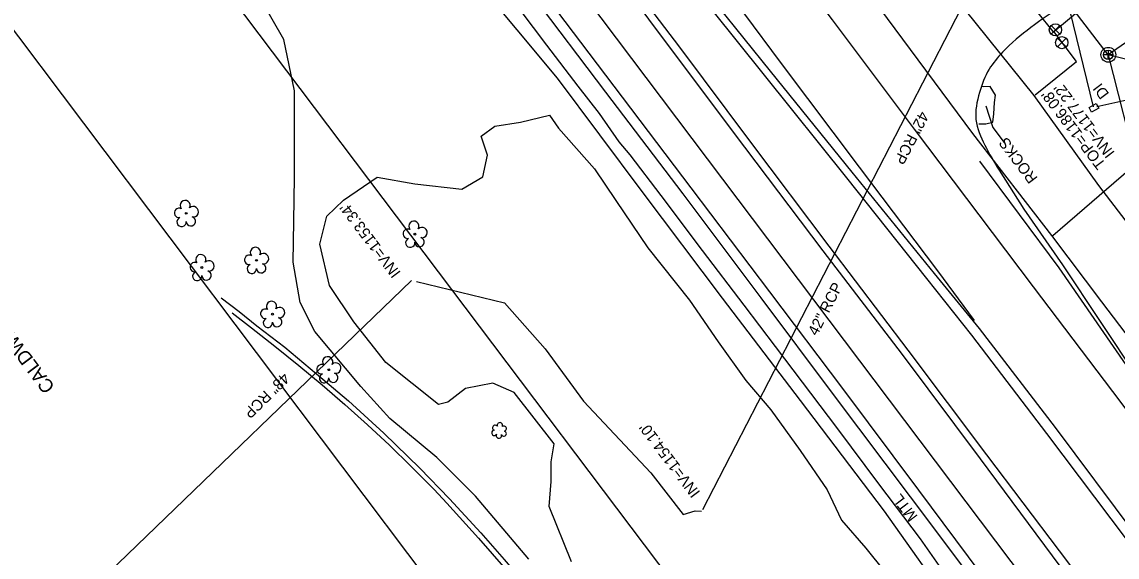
# Model space of a CAD drawing. Extents: x 1262092 to 1264624, y 774970 to 778314.
# Drawn here: x 1263394.3 to 1263792.5, y 776024.1 to 776218.9 of the extents above; entities that cross this region are included whole.
import ezdxf

# ---------------------------------------------------------------- set-up
doc = ezdxf.new("R2010")
doc.units = 0
for name, color, linetype in [('COGO Default Parcel', 7, 'Continuous'), ('Exist Horizontal Alignment', 7, 'Continuous'), ('Exist Horizontal Alignment Tick Large', 7, 'Continuous'), ('Exist Horizontal Alignment Tick Small', 7, 'Continuous'), ('Exist Hydro Stream or Body of Water', 7, 'Continuous'), ('Exist Other Culture Area Outline Leader', 7, 'Continuous'), ('Exist Property Owner Text', 7, 'Continuous'), ('Exist Right of Way Line', 7, 'Continuous'), ('Exist Roads Curbs', 7, 'Continuous'), ('Exist Roads EOP', 7, 'Continuous'), ('Exist Roads EOP Other', 7, 'Continuous'), ('Exist Roads EOT', 7, 'Continuous'), ('Exist Structure Minor Drop Inlet', 7, 'Continuous'), ('Exist Structure Minor Drop Inlet Text', 7, 'Continuous'), ('Exist Structure Minor Drop Inlet Top Elevation', 7, 'Continuous'), ('Exist Structure Minor Pipes CMP 18 Inch', 7, 'Continuous'), ('Exist Structure Minor Pipes CMP 18 Inch Invert', 7, 'Continuous'), ('Exist Structure Minor Pipes HDPE 15 Inch', 7, 'Continuous'), ('Exist Structure Minor Pipes RCP 42 Inch', 7, 'Continuous'), ('Exist Structure Minor Pipes RCP 42 Inch Invert', 7, 'Continuous'), ('Exist Structure Minor Pipes RCP 42 Inch Text', 7, 'Continuous'), ('Exist Structure Minor Pipes RCP 48 Inch', 7, 'Continuous'), ('Exist Structure Minor Pipes RCP 48 Inch Invert', 7, 'Continuous'), ('Exist Structure Minor Pipes RCP 48 Inch Text', 7, 'Continuous'), ('Exist Utilities Gas UG Line SUE LOS B', 7, 'Continuous'), ('Exist Utilities Power UG Cable SUE LOS B', 7, 'Continuous'), ('Exist Utilities Sanitary Sewer Manhole CELL', 7, 'Continuous'), ('Exist Utilities Sanitary Sewer Manhole Leader', 7, 'Continuous'), ('Exist Utilities Sanitary Sewer UG Line', 7, 'Continuous'), ('Exist Utilities Telephone UG FO SUE LOS B', 7, 'Continuous'), ('Exist Utilities Water UG Line SUE LOS B', 7, 'Continuous'), ('Exist Utilities Water Valve CELL', 7, 'Continuous'), ('Prop Superelevation Label', 7, 'Continuous'), ('Sheet Clip Boundary CELL', 7, 'Continuous'), ('Sheet Data Field CELL', 7, 'Continuous'), ('Sheet Plan Layout CELL', 7, 'Continuous'), ('Typical Text Label CELL', 7, 'Continuous')]:
    doc.layers.add(name, color=color, linetype=linetype)

# ---------------------------------------------------------------- blocks, each defined once
blk = doc.blocks.new('EXIST UTILITIES WATER VALVE')
at = {"layer": 'Exist Utilities Water Valve CELL'}
blk.add_lwpolyline([(0.0315, 0.0315), (-0.0315, -0.0315), (0, 0), (0.0315, -0.0315), (-0.0315, 0.0315)], dxfattribs=at)
blk.add_circle((0, 0), 0.0445, dxfattribs=at)
blk = doc.blocks.new('EXIST UTILITIES SANITARY SEWER MANHOLE')
at = {"layer": 'Exist Utilities Sanitary Sewer Manhole CELL'}
blk.add_lwpolyline([(0, 0.03425), (0, -0.03425), (0, 0), (0.03425, 0), (-0.03425, 0)], dxfattribs=at)
for radius in [0.05389, 0.03425]:
    blk.add_circle((0, 0), radius, dxfattribs=at)

msp = doc.modelspace()

# ---------------------------------------------------------------- linework, layer by layer
at = {"layer": 'COGO Default Parcel'}
msp.add_line((1264304.64, 775002.74), (1263276.19, 776368.79), dxfattribs=at)
at = {"layer": 'Exist Horizontal Alignment'}
msp.add_line((1264460.35, 775084.79), (1262255.05, 778012.66), dxfattribs=at)
at = {"layer": 'Exist Horizontal Alignment Tick Large'}
msp.add_line((1263567.88, 776070.05), (1263567.88, 776070.05), dxfattribs=at)
for centre, radius, start, end in [((1263566.08, 776069.35), 0.955, 95.1099, 327.9534), ((1263566.4, 776071.18), 0.968, 35.8908, 245.4216), ((1263568.11, 776072.09), 0.99, 334.8391, 200.4717), ((1263569.52, 776069.12), 0.937, 204.9913, 73.4601), ((1263569.55, 776070.92), 0.929, 284.4567, 126.0861), ((1263567.75, 776068.37), 0.984, 151.2797, 21.387)]:
    msp.add_arc(centre, radius, start, end, dxfattribs=at)
at = {"layer": 'Exist Horizontal Alignment Tick Small'}
for p, q in [((1263454.08, 776149.25), (1263454.08, 776149.25)), ((1263537.23, 776141.67), (1263537.23, 776141.67)), ((1263459.76, 776129.54), (1263459.76, 776129.54)), ((1263479.62, 776132.15), (1263479.62, 776132.15)), ((1263485.44, 776112.55), (1263485.44, 776112.55)), ((1263505.88, 776092.34), (1263505.88, 776092.34))]:
    msp.add_line(p, q, dxfattribs=at)
for centre in [(1263454.08, 776149.25), (1263537.23, 776141.67), (1263459.76, 776129.54), (1263479.62, 776132.15), (1263485.44, 776112.55), (1263505.88, 776092.34)]:
    msp.add_circle(centre, 0.326, dxfattribs=at)
for centre, radius, start, end in [((1263453.69, 776152.12), 1.86, 330.1651, 219.7134), ((1263451.47, 776149.4), 1.73, 62.6636, 279.3457), ((1263456.63, 776149.84), 1.9, 257.1011, 134.1999), ((1263452.38, 776146.13), 1.69, 111.5671, 6.231), ((1263455.75, 776146.35), 1.7, 181.2822, 74.56), ((1263536.84, 776144.55), 1.86, 330.1651, 219.7134), ((1263534.62, 776141.83), 1.73, 62.6636, 279.3457), ((1263539.78, 776142.26), 1.9, 257.1011, 134.1999), ((1263535.52, 776138.55), 1.69, 111.5671, 6.231), ((1263538.9, 776138.77), 1.7, 181.2822, 74.56), ((1263459.37, 776132.41), 1.86, 330.1651, 219.7134), ((1263477.01, 776132.31), 1.73, 62.6636, 279.3457), ((1263479.23, 776135.03), 1.86, 330.1651, 219.7134), ((1263482.17, 776132.74), 1.9, 257.1011, 134.1999), ((1263457.15, 776129.69), 1.73, 62.6636, 279.3457), ((1263462.31, 776130.12), 1.9, 257.1011, 134.1999), ((1263477.92, 776129.03), 1.69, 111.5671, 6.231), ((1263481.29, 776129.25), 1.7, 181.2822, 74.56), ((1263458.05, 776126.41), 1.69, 111.5671, 6.231), ((1263461.43, 776126.64), 1.7, 181.2822, 74.56), ((1263485.05, 776115.42), 1.86, 330.1651, 219.7134), ((1263482.83, 776112.7), 1.73, 62.6636, 279.3457), ((1263487.99, 776113.13), 1.9, 257.1011, 134.1999), ((1263483.74, 776109.42), 1.69, 111.5671, 6.231), ((1263487.11, 776109.65), 1.7, 181.2822, 74.56), ((1263503.27, 776092.49), 1.73, 62.6636, 279.3457), ((1263505.49, 776095.21), 1.86, 330.1651, 219.7134), ((1263508.43, 776092.93), 1.9, 257.1011, 134.1999), ((1263504.18, 776089.22), 1.69, 111.5671, 6.231), ((1263507.55, 776089.44), 1.7, 181.2822, 74.56)]:
    msp.add_arc(centre, radius, start, end, dxfattribs=at)
at = {"layer": 'Exist Hydro Stream or Body of Water'}
msp.add_lwpolyline([(1263537.73, 776124.44), (1263569.76, 776116.7), (1263584.56, 776099.9), (1263598.55, 776080.93), (1263622.99, 776054.78), (1263634.77, 776039.63), (1263639.16, 776040.93), (1263641.44, 776040.92)], dxfattribs=at)
at = {"layer": 'Exist Other Culture Area Outline Leader'}
msp.add_lwpolyline([(1263744.82, 776188.37), (1263747.39, 776180.52), (1263751.51, 776175.04)], dxfattribs=at)
at = {"layer": 'Exist Right of Way Line'}
msp.add_line((1263350.65, 776386.89), (1264378.08, 775022.83), dxfattribs=at)
at = {"layer": 'Exist Roads Curbs'}
for points in [[(1263466.76, 776118.45), (1263473.33, 776113.53), (1263479.76, 776108.34), (1263489.89, 776100.55), (1263503.79, 776088.89), (1263513.01, 776081.02), (1263525.88, 776069.27), (1263539.02, 776056.49), (1263549.82, 776045.39)], [(1263549.82, 776045.39), (1263561.22, 776032.96), (1263569.71, 776023.23), (1263577.29, 776014.35), (1263585.24, 776004.77), (1263593.09, 775994.8), (1263605.76, 775977.75), (1263619.32, 775959.73), (1263632.31, 775942.58), (1263645.93, 775924.32), (1263664.19, 775900.42), (1263671.58, 775890.59), (1263683.39, 775874.57), (1263683.81, 775873.99), (1263683.02, 775873.42), (1263671.02, 775864.41), (1263661.19, 775857.15)]]:
    msp.add_lwpolyline(points, dxfattribs=at)
at = {"layer": 'Exist Roads EOP'}
for points in [[(1263549.45, 776320.86), (1263578.64, 776283.05), (1263606.19, 776245.65), (1263633.43, 776209.7), (1263659.27, 776175.1), (1263687.76, 776137.36), (1263716.42, 776099.4), (1263744.97, 776061.42), (1263771.41, 776026.48), (1263799.02, 775989.75), (1263826.98, 775952.54), (1263853.49, 775916.6), (1263882.15, 775878.99), (1263908.85, 775843.6), (1263935.68, 775807.66), (1263961.78, 775772.43), (1263989.03, 775736.19), (1264015.83, 775700.49)], [(1263932.62, 775746.16), (1263907.22, 775781.13), (1263880.78, 775818.18), (1263855.02, 775854.38), (1263829.26, 775891.92), (1263802.28, 775930.04), (1263772.9, 775971.35), (1263744.47, 776010.02), (1263717.44, 776046.09), (1263689.42, 776083.28), (1263663.14, 776118.45), (1263634.69, 776156.35), (1263606.67, 776193.31), (1263579.83, 776228.89), (1263551.82, 776266.21), (1263523.51, 776303.26)], [(1263635.67, 776235.21), (1263664.15, 776199.52), (1263694.11, 776162.22), (1263723.19, 776125.55), (1263739.53, 776104.93), (1263766.81, 776069.09), (1263796.15, 776030.19), (1263824.31, 775992.83), (1263865.34, 775938.5), (1263893.23, 775901.06), (1263922.52, 775862.2), (1263949.95, 775825.28), (1263977.99, 775788.17), (1264005.13, 775752.44), (1264032.99, 775715.55), (1264060.75, 775678.62), (1264088.38, 775641.53), (1264133.95, 775582.22)], [(1263749.6, 776164.9), (1263758.59, 776150.74), (1263772.63, 776130.47), (1263800.11, 776089.27), (1263826.34, 776051.57), (1263853.69, 776012.65)]]:
    msp.add_lwpolyline(points, dxfattribs=at)
msp.add_spline([(1263772.43, 776224.69), (1263750.86, 776207.88), (1263746.01, 776201.71), (1263742.47, 776193.2), (1263741.21, 776183.36), (1263744.41, 776174.11), (1263749.6, 776164.9)], degree=3, dxfattribs=at)
at = {"layer": 'Exist Roads EOP Other'}
for points in [[(1263470.8, 776113.02), (1263477.8, 776107.59), (1263486.34, 776100.89), (1263495.01, 776093.86), (1263503.46, 776086.83), (1263511.76, 776079.66), (1263519.92, 776072.33), (1263527.94, 776064.87), (1263535.9, 776057.11), (1263544.22, 776048.76), (1263548.84, 776043.81)], [(1263548.84, 776043.81), (1263560.34, 776031), (1263576.08, 776012.91), (1263590.22, 775995.35), (1263603.45, 775977.72), (1263616.65, 775960.13), (1263629.83, 775942.58), (1263643.17, 775925.01), (1263657.98, 775905.51), (1263670.17, 775889.17), (1263681.1, 775874.57), (1263663.28, 775861.19), (1263660.02, 775858.74)]]:
    msp.add_lwpolyline(points, dxfattribs=at)
at = {"layer": 'Exist Roads EOT'}
for points in [[(1263547.41, 776319.35), (1263576.24, 776281.29), (1263604.19, 776244.09), (1263631.09, 776207.94), (1263656.99, 776173.37), (1263685.52, 776135.66), (1263714.31, 776097.83), (1263742.76, 776059.89), (1263768.93, 776024.55), (1263796.44, 775987.83), (1263824.18, 775950.65), (1263850.91, 775914.68), (1263879.38, 775876.92), (1263905.94, 775841.45), (1263932.91, 775805.54), (1263959.26, 775770.48), (1263986.52, 775734.29), (1264013.59, 775698.59)], [(1263856.9, 775855.42), (1263832.57, 775893.57), (1263806.47, 775933.16), (1263775.97, 775973.86), (1263747.33, 776012.37), (1263720.42, 776048.47), (1263692.76, 776085.49), (1263666.25, 776120.73), (1263637.69, 776158.55), (1263609.65, 776195.5), (1263582.74, 776231.15), (1263554.78, 776268.52), (1263526.53, 776305.86)], [(1263634.71, 776293.29), (1263661.92, 776255.81), (1263688.91, 776219.66), (1263718.75, 776179.84), (1263747.13, 776142.27), (1263762.04, 776122.53), (1263790.78, 776084.44), (1263819.18, 776046.81), (1263847.86, 776008.49), (1263857.04, 775996.7)], [(1263613.54, 776279.59), (1263642.97, 776240.78), (1263670.4, 776203.78), (1263698.68, 776166.01), (1263727.22, 776128.29), (1263740.58, 776110.22)], [(1263607.01, 776274.46), (1263637.64, 776236.73), (1263666.33, 776201.02), (1263696.03, 776164.2), (1263725.98, 776127.31), (1263742.41, 776107.39), (1263769.94, 776071.32), (1263798.94, 776032.46), (1263827.52, 775994.61), (1263868.02, 775940.4), (1263896.06, 775903.09), (1263925.16, 775864.32), (1263952.94, 775827.49), (1263980.85, 775790.42), (1264008.12, 775754.34), (1264035.58, 775717.72), (1264063.46, 775680.83), (1264091.3, 775643.74), (1264117.07, 775609.33), (1264137.68, 775581.96)], [(1263742.49, 776168.2), (1263771.27, 776129.47), (1263799.2, 776088.97), (1263823.8, 776049.73), (1263849.17, 776009.73), (1263887.89, 775955), (1263915.93, 775917.26), (1263944.39, 775879.47), (1263973.23, 775841.39), (1264000.39, 775805.7), (1264028.66, 775767.4), (1264055.46, 775731.81), (1264085.03, 775692.75)]]:
    msp.add_lwpolyline(points, dxfattribs=at)
at = {"layer": 'Exist Structure Minor Drop Inlet'}
msp.add_lwpolyline([(1263782.36, 776187.76), (1263784.96, 776189.2), (1263785.83, 776187.53), (1263783.24, 776186.1), (1263782.36, 776187.76)], dxfattribs=at)
at = {"layer": 'Exist Structure Minor Pipes CMP 18 Inch'}
msp.add_line((1263762.9, 776274.68), (1263783.76, 776188.05), dxfattribs=at)
at = {"layer": 'Exist Structure Minor Pipes HDPE 15 Inch'}
msp.add_line((1263785.12, 776188.14), (1263852.6, 776203.08), dxfattribs=at)
at = {"layer": 'Exist Structure Minor Pipes RCP 42 Inch'}
msp.add_line((1263641.92, 776041.47), (1263761.95, 776274.69), dxfattribs=at)
at = {"layer": 'Exist Structure Minor Pipes RCP 48 Inch'}
msp.add_line((1263536, 776124.83), (1263364.33, 775959.24), dxfattribs=at)
at = {"layer": 'Exist Utilities Gas UG Line SUE LOS B'}
for points in [[(1263999.19, 775839.39), (1263985.7, 775869), (1263961.35, 775898.49), (1263933.55, 775929.39), (1263903.92, 775964.01), (1263874.9, 776001.17), (1263844.84, 776038.67), (1263814.72, 776080.57), (1263786.93, 776117.1), (1263768.77, 776141.15), (1263740.07, 776178.28), (1263709.03, 776220.12), (1263678.63, 776261.22), (1263654.09, 776299.54), (1263639.97, 776350.31), (1263613.73, 776383.62), (1263581.55, 776427.09), (1263558.06, 776458.02), (1263528.1, 776503.73), (1263523.32, 776512.13)], [(1263769.09, 776141.16), (1263800.2, 776167.98), (1263829.3, 776186.29), (1263861.63, 776204.6), (1263898.06, 776231.75), (1263922.97, 776250.94), (1263955.25, 776274.59), (1263967.62, 776283.23)], [(1263769.09, 776141.16), (1263800.2, 776167.98), (1263829.3, 776186.29), (1263861.63, 776204.6), (1263898.06, 776231.75), (1263922.97, 776250.94), (1263955.25, 776274.59), (1263967.62, 776283.23)]]:
    msp.add_lwpolyline(points, dxfattribs=at)
at = {"layer": 'Exist Utilities Power UG Cable SUE LOS B'}
msp.add_lwpolyline([(1263578.62, 776023.36), (1263559.25, 776046.38), (1263545.14, 776060.44), (1263528.15, 776074.57), (1263517.5, 776086.27), (1263500.77, 776106.23), (1263495.44, 776116.8), (1263492.89, 776131.45), (1263493.21, 776146.36), (1263493.49, 776162.28), (1263493.44, 776193.78), (1263489.56, 776212.53), (1263481.59, 776226.48), (1263466.3, 776247.03), (1263458.65, 776254.73), (1263414.18, 776313.02), (1263380.07, 776358.17)], dxfattribs=at)
at = {"layer": 'Exist Utilities Sanitary Sewer Manhole Leader'}
msp.add_lwpolyline([(1263789.3, 776206.95), (1263800.27, 776163.52), (1263803.88, 776158.73)], dxfattribs=at)
at = {"layer": 'Exist Utilities Sanitary Sewer UG Line'}
for p in [(1264020.78, 776368.12), (1263944.8, 776168.63)]:
    msp.add_line(p, (1263789.3, 776206.95), dxfattribs=at)
msp.add_lwpolyline([(1263789.3, 776206.95), (1263737.88, 776274.15)], dxfattribs=at)
at = {"layer": 'Exist Utilities Telephone UG FO SUE LOS B'}
msp.add_lwpolyline([(1263816.04, 775877.24), (1263811.46, 775894.34), (1263789.66, 775929.84), (1263761.67, 775967.74), (1263733.56, 776004.74), (1263707.95, 776040.91), (1263677.37, 776081.18), (1263649.03, 776118.41), (1263619.84, 776157.22), (1263589.08, 776198.42), (1263559.67, 776233.78), (1263533.97, 776266.06), (1263504.73, 776302.93), (1263475.4, 776342.85), (1263439.95, 776389.5), (1263423.89, 776406.88), (1263423.91, 776406.97), (1263383.25, 776440.14), (1263358.61, 776455.29), (1263330.16, 776456.42)], dxfattribs=at)
at = {"layer": 'Exist Utilities Water UG Line SUE LOS B'}
for points in [[(1263769.27, 776215.45), (1263763.84, 776222.23), (1263735.1, 776261.82), (1263710.78, 776293), (1263676.58, 776339.78), (1263655.95, 776370.3), (1263625.27, 776411.83), (1263600.5, 776445.06), (1263569.27, 776485), (1263544.4, 776518.91), (1263522.5, 776549.75)], [(1263947.84, 775937.63), (1263921.48, 775975.65), (1263891.78, 776015.72), (1263866.35, 776051.64), (1263834.78, 776093.68), (1263806.91, 776131.82), (1263785.84, 776159.4), (1263762.42, 776192.1), (1263728.85, 776233.86), (1263701.99, 776270.27), (1263670.29, 776315.62), (1263645.61, 776350.98), (1263620.38, 776389.35), (1263590.58, 776434.56), (1263568.12, 776469.9), (1263541.87, 776510.41), (1263521.01, 776540.13)], [(1263762.73, 776192.34), (1263777.75, 776204.46), (1263769.45, 776215.43), (1263780.13, 776224.25)]]:
    msp.add_lwpolyline(points, dxfattribs=at)
at = {"layer": 'Prop Superelevation Label'}
msp.add_lwpolyline([(1263742.22, 776181.79), (1263744.84, 776181.77), (1263747.37, 776182.45), (1263747.65, 776185.47), (1263747.97, 776189.55), (1263748.26, 776192.21), (1263746.35, 776195.35), (1263744.09, 776195.3), (1263743.48, 776195.36)], dxfattribs=at)
at = {"layer": 'Sheet Clip Boundary CELL'}
for points in [[(1263587.87, 776065.42), (1263573.24, 776084.02), (1263565.56, 776087.5), (1263555.55, 776085.56), (1263549.23, 776080.53), (1263545.81, 776079.68), (1263526.58, 776094.96), (1263514.98, 776109.82), (1263506.12, 776122.99), (1263502.6, 776138), (1263505.19, 776148.2), (1263511.24, 776154.08), (1263523.48, 776162.42), (1263537.14, 776160.02), (1263554.21, 776158.01), (1263561.92, 776162.48), (1263563.56, 776170.39), (1263561.31, 776177.36), (1263566.31, 776180.96), (1263575.6, 776182.45), (1263586.11, 776185.03), (1263589.45, 776180.28), (1263602.56, 776165.4), (1263610.21, 776153.97), (1263621.91, 776136.72), (1263637.02, 776117.6), (1263647.41, 776102.47)], [(1263647.41, 776102.47), (1263657.58, 776088.42), (1263666.57, 776077.73), (1263677.29, 776062.96), (1263687.06, 776048.64), (1263692.25, 776037.64), (1263701.2, 776027.35), (1263715.4, 776009.6)], [(1263594.18, 776022.37), (1263585.99, 776042.56), (1263586.73, 776051.66), (1263586.7, 776058.81), (1263587.87, 776065.42)]]:
    msp.add_lwpolyline(points, dxfattribs=at)
at = {"layer": 'Typical Text Label CELL'}
for points in [[(1263656.87, 776115.83), (1263641.82, 776135.7), (1263626.79, 776155.77), (1263615.51, 776170.59), (1263611.48, 776175.23), (1263604.35, 776185.53), (1263596.62, 776195.54), (1263585.2, 776210.43), (1263570.24, 776230.33)], [(1263815.74, 775897.66), (1263797.53, 775924.2), (1263783.52, 775944.58), (1263769.15, 775965.48), (1263758.38, 775980.74), (1263743.46, 776000.76), (1263735.52, 776011.15), (1263730.37, 776017.46), (1263721, 776030.85), (1263705.91, 776050.8), (1263690.93, 776070.78), (1263668.31, 776100.81), (1263656.87, 776115.83)]]:
    msp.add_lwpolyline(points, dxfattribs=at)

# ---------------------------------------------------------------- block references
at = {"layer": 'Exist Utilities Sanitary Sewer Manhole CELL', "xscale": 50, "yscale": 50}
msp.add_blockref('EXIST UTILITIES SANITARY SEWER MANHOLE', (1263789.3, 776206.95), dxfattribs=at)
msp.add_blockref('EXIST UTILITIES SANITARY SEWER MANHOLE', (1263789.3, 776206.95), dxfattribs=at)
at = {"layer": 'Exist Utilities Water Valve CELL', "xscale": 50, "yscale": 50}
for p in [(1263770.09, 776216.02), (1263772.38, 776211.37)]:
    msp.add_blockref('EXIST UTILITIES WATER VALVE', p, dxfattribs=at)

# ---------------------------------------------------------------- texts
at = {"layer": 'Exist Property Owner Text'}
msp.add_text('CALDWELL TECHNICAL INSTITUTE', height=5, rotation=126.9874, dxfattribs=at).set_placement((1263406.52, 776086.07))
at = {"layer": 'Exist Structure Minor Drop Inlet Text'}
msp.add_text('DI', height=4, rotation=126.9874, dxfattribs=at).set_placement((1263789.81, 776192.74))
at = {"layer": 'Exist Structure Minor Drop Inlet Top Elevation'}
msp.add_text("TOP=1186.08'", height=4, rotation=126.9874, dxfattribs=at).set_placement((1263788.59, 776167.16))
at = {"layer": 'Exist Structure Minor Pipes CMP 18 Inch Invert'}
msp.add_text("INV=1177.22'", height=4, rotation=126.9874, dxfattribs=at).set_placement((1263791.85, 776171.29))
at = {"layer": 'Exist Structure Minor Pipes RCP 42 Inch Invert'}
msp.add_text("INV=1154.10'", height=4, rotation=126.9746, dxfattribs=at).set_placement((1263641.14, 776047.68))
at = {"layer": 'Exist Structure Minor Pipes RCP 42 Inch Text'}
for rotation, p in [(242.3539, (1263720.85, 776186.74)), (62.768, (1263683.42, 776104.4))]:
    msp.add_text('42" RCP', height=4, rotation=rotation, dxfattribs=at).set_placement(p)
at = {"layer": 'Exist Structure Minor Pipes RCP 48 Inch Invert'}
msp.add_text("INV=1153.34'", height=4, rotation=126.9746, dxfattribs=at).set_placement((1263532.27, 776127.67))
at = {"layer": 'Exist Structure Minor Pipes RCP 48 Inch Text'}
msp.add_text('48" RCP', height=4, rotation=224.4113, dxfattribs=at).set_placement((1263489.32, 776091.57))
at = {"layer": 'Sheet Data Field CELL'}
msp.add_text('ROCKS', height=4, rotation=126.9746, dxfattribs=at).set_placement((1263763.83, 776162.06))
at = {"layer": 'Sheet Plan Layout CELL'}
msp.add_text('MTL', height=4, rotation=127.1035, dxfattribs=at).set_placement((1263720.22, 776038.99))

doc.saveas('drawing.dxf')
